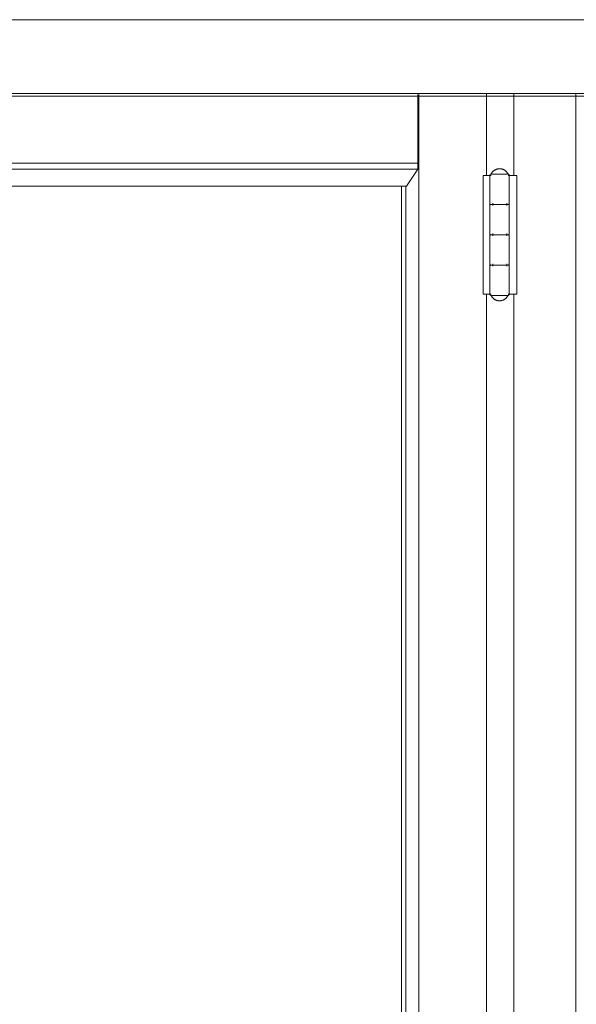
# Model space of a CAD drawing. Header units: inches. Extents: x 424 to 2043, y -237 to 445.
# Tile 651 of 656: x 852.6 to 853.059, y 218.685 to 219.497. Entities that reach past the tile are written whole.
import ezdxf

# ---------------------------------------------------------------- set-up
doc = ezdxf.new("R2010")
doc.units = ezdxf.units.IN
doc.header["$MEASUREMENT"] = 0
doc.layers.add('A-DOOR', color=31, linetype='Continuous', lineweight=9)
doc.layers.add('A-WALL', color=113, linetype='Continuous', lineweight=9)

# ---------------------------------------------------------------- blocks, each defined once
blk = doc.blocks.new('5-panel_Bi-fold_external_door_10806 - Type 1-225860-Section 1')
at = {"layer": 'A-DOOR'}
for p, q in [((-125.9696, 4.4), (-121.27077, 4.4)), ((-125.97339, 4.33902), (-121.27077, 4.33902)), ((-125.97351, 4.337), (-121.27068, 4.337)), ((-123.95784, 4.33815), (-123.95784, 4.28156)), ((-123.95717, 1.6), (-123.95717, 4.33815)), ((-123.90113, 4.27154), (-123.90113, 4.33857)), ((-123.87876, 4.33857), (-123.87876, 4.27154)), ((-123.82742, 4.33857), (-123.82742, 1.6)), ((-124.56857, 4.28156), (-123.95784, 4.28156)), ((-124.56857, 4.27659), (-123.9579, 4.27659)), ((-123.9579, 4.27659), (-123.96726, 4.26274)), ((-123.95784, 4.28156), (-123.9579, 4.27659)), ((-123.90408, 4.27154), (-123.9, 4.27154)), ((-123.90408, 4.17354), (-123.90408, 4.27154)), ((-123.9, 4.27154), (-123.89857, 4.27154)), ((-123.89844, 4.27154), (-123.89844, 4.24854)), ((-123.89843, 4.27154), (-123.89728, 4.27154)), ((-123.89843, 4.17354), (-123.89843, 4.27154)), ((-123.89074, 4.27254), (-123.89664, 4.27254)), ((-123.88423, 4.27254), (-123.89074, 4.27254)), ((-123.88325, 4.27154), (-123.8826, 4.27154)), ((-123.88245, 4.27154), (-123.88051, 4.27154)), ((-123.88245, 4.27154), (-123.88245, 4.17354)), ((-123.88244, 4.24854), (-123.88244, 4.27154)), ((-123.88051, 4.27154), (-123.87605, 4.27154)), ((-123.87605, 4.27154), (-123.87605, 4.17354)), ((-124.56857, 4.26274), (-123.96726, 4.26274)), ((-123.9713, 1.70176), (-123.9713, 4.26274)), ((-123.96783, 1.70176), (-123.96783, 4.26274)), ((-123.89844, 4.24654), (-123.89844, 4.22354)), ((-123.89601, 4.24654), (-123.89601, 4.24854)), ((-123.89013, 4.24754), (-123.89074, 4.24754)), ((-123.89074, 4.24754), (-123.89013, 4.24754)), ((-123.88437, 4.24854), (-123.88437, 4.24654)), ((-123.88244, 4.22354), (-123.88244, 4.24654)), ((-123.89844, 4.22154), (-123.89844, 4.19854)), ((-123.89601, 4.22154), (-123.89601, 4.22354)), ((-123.89013, 4.22254), (-123.89074, 4.22254)), ((-123.89074, 4.22254), (-123.89013, 4.22254)), ((-123.88437, 4.22354), (-123.88437, 4.22154)), ((-123.88244, 4.19854), (-123.88244, 4.22154)), ((-123.89844, 4.19654), (-123.89844, 4.17354)), ((-123.89601, 4.19654), (-123.89601, 4.19854)), ((-123.89013, 4.19754), (-123.89074, 4.19754)), ((-123.89074, 4.19754), (-123.89013, 4.19754)), ((-123.88437, 4.19854), (-123.88437, 4.19654)), ((-123.88244, 4.17354), (-123.88244, 4.19654)), ((-123.9, 4.17354), (-123.90408, 4.17354)), ((-123.90113, 2.849), (-123.90113, 4.17354)), ((-123.89857, 4.17354), (-123.9, 4.17354)), ((-123.89728, 4.17354), (-123.89843, 4.17354)), ((-123.89664, 4.17254), (-123.89074, 4.17254)), ((-123.89074, 4.17254), (-123.88423, 4.17254)), ((-123.8826, 4.17354), (-123.88325, 4.17354)), ((-123.88051, 4.17354), (-123.88245, 4.17354)), ((-123.87605, 4.17354), (-123.88051, 4.17354)), ((-123.87876, 4.17354), (-123.87876, 2.849))]:
    blk.add_line(p, q, dxfattribs=at)
at = {"layer": 'A-DOOR', "flags": 128}
for points in [[(-123.89744, 4.27254), (-123.8973, 4.27282), (-123.89716, 4.27309), (-123.897, 4.27335), (-123.89684, 4.27361), (-123.89666, 4.27387), (-123.89648, 4.27411), (-123.89628, 4.27435), (-123.89608, 4.27458), (-123.89586, 4.2748), (-123.89564, 4.27501), (-123.89541, 4.27522), (-123.89517, 4.27541), (-123.89492, 4.2756), (-123.89467, 4.27577), (-123.89441, 4.27593), (-123.89414, 4.27609), (-123.89387, 4.27623), (-123.89359, 4.27636), (-123.89331, 4.27648), (-123.89302, 4.27659), (-123.89273, 4.27669), (-123.89243, 4.27678), (-123.89213, 4.27685), (-123.89183, 4.27691), (-123.89153, 4.27696), (-123.89122, 4.277), (-123.89092, 4.27702), (-123.89061, 4.27704), (-123.89044, 4.27704)], [(-123.89044, 4.27704), (-123.89013, 4.27703), (-123.88982, 4.27701), (-123.88951, 4.27698), (-123.88921, 4.27694), (-123.88891, 4.27689), (-123.88861, 4.27682), (-123.88831, 4.27674), (-123.88802, 4.27665), (-123.88773, 4.27655), (-123.88744, 4.27643), (-123.88716, 4.27631), (-123.88688, 4.27617), (-123.88661, 4.27602), (-123.88635, 4.27586), (-123.88609, 4.2757), (-123.88584, 4.27552), (-123.8856, 4.27533), (-123.88536, 4.27513), (-123.88513, 4.27492), (-123.88492, 4.27471), (-123.88471, 4.27448), (-123.88451, 4.27425), (-123.88431, 4.27401), (-123.88413, 4.27376), (-123.88396, 4.2735), (-123.8838, 4.27324), (-123.88365, 4.27297), (-123.88351, 4.2727), (-123.88344, 4.27254)], [(-123.89844, 4.27154), (-123.89843, 4.27158), (-123.89843, 4.27162), (-123.89843, 4.27166), (-123.89842, 4.2717), (-123.89842, 4.27174), (-123.89841, 4.27178), (-123.8984, 4.27182), (-123.89838, 4.27185), (-123.89837, 4.27189), (-123.89836, 4.27193), (-123.89834, 4.27197), (-123.89832, 4.272), (-123.8983, 4.27204), (-123.89828, 4.27207), (-123.89826, 4.2721), (-123.89824, 4.27214), (-123.89821, 4.27217), (-123.89819, 4.2722), (-123.89816, 4.27223), (-123.89813, 4.27226), (-123.8981, 4.27228), (-123.89807, 4.27231), (-123.89804, 4.27233), (-123.89801, 4.27236), (-123.89798, 4.27238), (-123.89794, 4.2724), (-123.89791, 4.27242), (-123.89787, 4.27244), (-123.89783, 4.27246), (-123.8978, 4.27247), (-123.89776, 4.27248), (-123.89772, 4.2725), (-123.89768, 4.27251), (-123.89764, 4.27252), (-123.89761, 4.27252), (-123.89757, 4.27253), (-123.89753, 4.27253), (-123.89749, 4.27254), (-123.89745, 4.27254), (-123.89744, 4.27254)], [(-123.89074, 4.27254), (-123.89102, 4.27254), (-123.8913, 4.27254), (-123.89158, 4.27254), (-123.89185, 4.27254), (-123.89212, 4.27254), (-123.8924, 4.27254), (-123.89266, 4.27254), (-123.89293, 4.27254), (-123.89319, 4.27254), (-123.89344, 4.27254), (-123.89369, 4.27254), (-123.89394, 4.27254), (-123.89418, 4.27254), (-123.89441, 4.27254), (-123.89464, 4.27254), (-123.89486, 4.27254), (-123.89507, 4.27254), (-123.89528, 4.27254), (-123.89548, 4.27254), (-123.89567, 4.27254), (-123.89585, 4.27254), (-123.89602, 4.27254), (-123.89618, 4.27254), (-123.89634, 4.27254), (-123.89649, 4.27254), (-123.89662, 4.27254), (-123.89675, 4.27254), (-123.89686, 4.27254), (-123.89697, 4.27254), (-123.89706, 4.27254), (-123.89715, 4.27254), (-123.89722, 4.27254), (-123.89729, 4.27254), (-123.89734, 4.27254), (-123.89738, 4.27254), (-123.89741, 4.27254), (-123.89743, 4.27254), (-123.89744, 4.27254)], [(-123.89744, 4.27254), (-123.89743, 4.27254), (-123.89741, 4.27254), (-123.89739, 4.27254), (-123.89735, 4.27254), (-123.8973, 4.27254), (-123.89723, 4.27254), (-123.89716, 4.27254), (-123.89708, 4.27254), (-123.89699, 4.27254), (-123.89688, 4.27254), (-123.89677, 4.27254), (-123.89664, 4.27254), (-123.89651, 4.27254), (-123.89637, 4.27254), (-123.89621, 4.27254), (-123.89605, 4.27254), (-123.89588, 4.27254)], [(-123.88344, 4.27254), (-123.88344, 4.27254), (-123.88346, 4.27254), (-123.88349, 4.27254), (-123.88353, 4.27254), (-123.88358, 4.27254), (-123.88364, 4.27254), (-123.88371, 4.27254), (-123.88379, 4.27254), (-123.88388, 4.27254), (-123.88399, 4.27254), (-123.8841, 4.27254), (-123.88423, 4.27254), (-123.88436, 4.27254), (-123.8845, 4.27254), (-123.88466, 4.27254), (-123.88482, 4.27254), (-123.88499, 4.27254), (-123.88517, 4.27254), (-123.88536, 4.27254), (-123.88556, 4.27254), (-123.88576, 4.27254), (-123.88598, 4.27254), (-123.88619, 4.27254), (-123.88642, 4.27254), (-123.88665, 4.27254), (-123.88689, 4.27254), (-123.88714, 4.27254), (-123.88739, 4.27254), (-123.88764, 4.27254), (-123.8879, 4.27254), (-123.88816, 4.27254), (-123.88843, 4.27254), (-123.8887, 4.27254), (-123.88897, 4.27254), (-123.88925, 4.27254), (-123.88952, 4.27254), (-123.8898, 4.27254), (-123.89008, 4.27254), (-123.89036, 4.27254), (-123.89064, 4.27254), (-123.89074, 4.27254)], [(-123.88485, 4.27254), (-123.88469, 4.27254), (-123.88453, 4.27254), (-123.88439, 4.27254), (-123.88425, 4.27254), (-123.88412, 4.27254), (-123.88401, 4.27254), (-123.8839, 4.27254), (-123.88381, 4.27254), (-123.88372, 4.27254), (-123.88365, 4.27254), (-123.88359, 4.27254), (-123.88353, 4.27254), (-123.88349, 4.27254), (-123.88346, 4.27254), (-123.88344, 4.27254), (-123.88344, 4.27254)], [(-123.88344, 4.27254), (-123.8834, 4.27254), (-123.88336, 4.27254), (-123.88332, 4.27253), (-123.88328, 4.27253), (-123.88324, 4.27252), (-123.8832, 4.27251), (-123.88316, 4.2725), (-123.88312, 4.27249), (-123.88308, 4.27247), (-123.88305, 4.27246), (-123.88301, 4.27244), (-123.88297, 4.27243), (-123.88294, 4.27241), (-123.8829, 4.27239), (-123.88287, 4.27236), (-123.88284, 4.27234), (-123.88281, 4.27232), (-123.88278, 4.27229), (-123.88275, 4.27226), (-123.88272, 4.27224), (-123.88269, 4.27221), (-123.88266, 4.27218), (-123.88264, 4.27214), (-123.88262, 4.27211), (-123.88259, 4.27208), (-123.88257, 4.27205), (-123.88255, 4.27201), (-123.88254, 4.27197), (-123.88252, 4.27194), (-123.8825, 4.2719), (-123.88249, 4.27186), (-123.88248, 4.27183), (-123.88247, 4.27179), (-123.88246, 4.27175), (-123.88245, 4.27171), (-123.88244, 4.27167), (-123.88244, 4.27163), (-123.88244, 4.27159), (-123.88244, 4.27155), (-123.88244, 4.27154)], [(-123.89744, 4.24754), (-123.89748, 4.24754), (-123.89752, 4.24754), (-123.89756, 4.24755), (-123.89759, 4.24755), (-123.89763, 4.24756), (-123.89767, 4.24757), (-123.89771, 4.24758), (-123.89775, 4.24759), (-123.89779, 4.2476), (-123.89783, 4.24762), (-123.89786, 4.24763), (-123.8979, 4.24765), (-123.89793, 4.24767), (-123.89797, 4.24769), (-123.898, 4.24771), (-123.89803, 4.24774), (-123.89806, 4.24776), (-123.8981, 4.24779), (-123.89812, 4.24781), (-123.89815, 4.24784), (-123.89818, 4.24787), (-123.89821, 4.2479), (-123.89823, 4.24793), (-123.89825, 4.24797), (-123.89828, 4.248), (-123.8983, 4.24803), (-123.89832, 4.24807), (-123.89834, 4.2481), (-123.89835, 4.24814), (-123.89837, 4.24818), (-123.89838, 4.24821), (-123.89839, 4.24825), (-123.8984, 4.24829), (-123.89841, 4.24833), (-123.89842, 4.24837), (-123.89843, 4.24841), (-123.89843, 4.24845), (-123.89843, 4.24849), (-123.89844, 4.24853), (-123.89844, 4.24854)], [(-123.89844, 4.24654), (-123.89843, 4.24658), (-123.89843, 4.24662), (-123.89843, 4.24666), (-123.89842, 4.2467), (-123.89842, 4.24674), (-123.89841, 4.24678), (-123.8984, 4.24682), (-123.89838, 4.24685), (-123.89837, 4.24689), (-123.89836, 4.24693), (-123.89834, 4.24697), (-123.89832, 4.247), (-123.8983, 4.24704), (-123.89828, 4.24707), (-123.89826, 4.2471), (-123.89824, 4.24714), (-123.89821, 4.24717), (-123.89819, 4.2472), (-123.89816, 4.24723), (-123.89813, 4.24726), (-123.8981, 4.24728), (-123.89807, 4.24731), (-123.89804, 4.24733), (-123.89801, 4.24736), (-123.89798, 4.24738), (-123.89794, 4.2474), (-123.89791, 4.24742), (-123.89787, 4.24744), (-123.89783, 4.24746), (-123.8978, 4.24747), (-123.89776, 4.24748), (-123.89772, 4.2475), (-123.89768, 4.24751), (-123.89764, 4.24752), (-123.89761, 4.24752), (-123.89757, 4.24753), (-123.89753, 4.24753), (-123.89749, 4.24754), (-123.89745, 4.24754), (-123.89744, 4.24754)], [(-123.89744, 4.24754), (-123.89743, 4.24754), (-123.89741, 4.24754), (-123.89739, 4.24754), (-123.89735, 4.24754), (-123.8973, 4.24754), (-123.89723, 4.24754), (-123.89716, 4.24754), (-123.89708, 4.24754), (-123.89699, 4.24754), (-123.89688, 4.24754), (-123.89677, 4.24754), (-123.89664, 4.24754), (-123.89651, 4.24754), (-123.89637, 4.24754), (-123.89621, 4.24754), (-123.89605, 4.24754), (-123.89588, 4.24754), (-123.8957, 4.24754), (-123.89551, 4.24754), (-123.89531, 4.24754), (-123.89511, 4.24754), (-123.8949, 4.24754), (-123.89468, 4.24754), (-123.89445, 4.24754), (-123.89422, 4.24754), (-123.89398, 4.24754), (-123.89373, 4.24754), (-123.89349, 4.24754), (-123.89323, 4.24754), (-123.89297, 4.24754), (-123.89271, 4.24754), (-123.89244, 4.24754), (-123.89217, 4.24754), (-123.8919, 4.24754), (-123.89163, 4.24754), (-123.89135, 4.24754), (-123.89107, 4.24754), (-123.89079, 4.24754), (-123.89074, 4.24754)], [(-123.89074, 4.24754), (-123.89102, 4.24754), (-123.8913, 4.24754), (-123.89158, 4.24754), (-123.89185, 4.24754), (-123.89212, 4.24754), (-123.8924, 4.24754), (-123.89266, 4.24754), (-123.89293, 4.24754), (-123.89319, 4.24754), (-123.89344, 4.24754), (-123.89369, 4.24754), (-123.89394, 4.24754), (-123.89418, 4.24754), (-123.89441, 4.24754), (-123.89464, 4.24754), (-123.89486, 4.24754), (-123.89507, 4.24754), (-123.89528, 4.24754), (-123.89548, 4.24754), (-123.89567, 4.24754), (-123.89585, 4.24754), (-123.89602, 4.24754), (-123.89618, 4.24754), (-123.89634, 4.24754), (-123.89649, 4.24754), (-123.89662, 4.24754), (-123.89675, 4.24754), (-123.89686, 4.24754), (-123.89697, 4.24754), (-123.89706, 4.24754), (-123.89715, 4.24754), (-123.89722, 4.24754), (-123.89729, 4.24754), (-123.89734, 4.24754), (-123.89738, 4.24754), (-123.89741, 4.24754), (-123.89743, 4.24754), (-123.89744, 4.24754)], [(-123.89744, 4.24754), (-123.89743, 4.24754), (-123.89741, 4.24754), (-123.89739, 4.24754), (-123.89735, 4.24754), (-123.8973, 4.24754), (-123.89723, 4.24754), (-123.89716, 4.24754), (-123.89708, 4.24754), (-123.89699, 4.24754), (-123.89688, 4.24754), (-123.89677, 4.24754), (-123.89664, 4.24754), (-123.89651, 4.24754), (-123.89637, 4.24754), (-123.89621, 4.24754), (-123.89605, 4.24754), (-123.89588, 4.24754), (-123.8957, 4.24754), (-123.89551, 4.24754), (-123.89531, 4.24754), (-123.89511, 4.24754), (-123.8949, 4.24754), (-123.89468, 4.24754), (-123.89445, 4.24754), (-123.89422, 4.24754), (-123.89398, 4.24754), (-123.89373, 4.24754), (-123.89349, 4.24754), (-123.89323, 4.24754), (-123.89297, 4.24754), (-123.89271, 4.24754), (-123.89244, 4.24754), (-123.89217, 4.24754), (-123.8919, 4.24754), (-123.89163, 4.24754), (-123.89135, 4.24754), (-123.89107, 4.24754), (-123.89079, 4.24754), (-123.89051, 4.24754), (-123.89023, 4.24754), (-123.89013, 4.24754)], [(-123.89013, 4.24754), (-123.89041, 4.24754), (-123.89069, 4.24754), (-123.89097, 4.24754), (-123.89125, 4.24754), (-123.89153, 4.24754), (-123.8918, 4.24754), (-123.89207, 4.24754), (-123.89235, 4.24754), (-123.89261, 4.24754), (-123.89288, 4.24754), (-123.89314, 4.24754), (-123.89339, 4.24754), (-123.89364, 4.24754), (-123.89389, 4.24754), (-123.89413, 4.24754), (-123.89437, 4.24754), (-123.8946, 4.24754), (-123.89482, 4.24754), (-123.89503, 4.24754), (-123.89524, 4.24754), (-123.89544, 4.24754), (-123.89563, 4.24754), (-123.89581, 4.24754), (-123.89599, 4.24754), (-123.89615, 4.24754), (-123.89631, 4.24754), (-123.89646, 4.24754), (-123.8966, 4.24754), (-123.89672, 4.24754), (-123.89684, 4.24754), (-123.89695, 4.24754), (-123.89705, 4.24754), (-123.89713, 4.24754), (-123.89721, 4.24754), (-123.89728, 4.24754), (-123.89733, 4.24754), (-123.89737, 4.24754), (-123.8974, 4.24754), (-123.89743, 4.24754), (-123.89743, 4.24754)], [(-123.89074, 4.24754), (-123.89046, 4.24754), (-123.89018, 4.24754), (-123.8899, 4.24754), (-123.88962, 4.24754), (-123.88935, 4.24754), (-123.88907, 4.24754), (-123.8888, 4.24754), (-123.88853, 4.24754), (-123.88826, 4.24754), (-123.88799, 4.24754), (-123.88773, 4.24754), (-123.88748, 4.24754), (-123.88723, 4.24754), (-123.88698, 4.24754), (-123.88674, 4.24754), (-123.8865, 4.24754), (-123.88628, 4.24754), (-123.88605, 4.24754), (-123.88584, 4.24754), (-123.88563, 4.24754), (-123.88543, 4.24754), (-123.88524, 4.24754), (-123.88506, 4.24754), (-123.88488, 4.24754), (-123.88472, 4.24754), (-123.88456, 4.24754), (-123.88441, 4.24754), (-123.88427, 4.24754), (-123.88415, 4.24754), (-123.88403, 4.24754), (-123.88392, 4.24754), (-123.88382, 4.24754), (-123.88374, 4.24754), (-123.88366, 4.24754), (-123.8836, 4.24754), (-123.88354, 4.24754), (-123.8835, 4.24754), (-123.88347, 4.24754), (-123.88345, 4.24754), (-123.88344, 4.24754)], [(-123.88344, 4.24754), (-123.88344, 4.24754), (-123.88346, 4.24754), (-123.88349, 4.24754), (-123.88353, 4.24754), (-123.88358, 4.24754), (-123.88364, 4.24754), (-123.88371, 4.24754), (-123.88379, 4.24754), (-123.88388, 4.24754), (-123.88399, 4.24754), (-123.8841, 4.24754), (-123.88423, 4.24754), (-123.88436, 4.24754), (-123.8845, 4.24754), (-123.88466, 4.24754), (-123.88482, 4.24754), (-123.88499, 4.24754), (-123.88517, 4.24754), (-123.88536, 4.24754), (-123.88556, 4.24754), (-123.88576, 4.24754), (-123.88598, 4.24754), (-123.88619, 4.24754), (-123.88642, 4.24754), (-123.88665, 4.24754), (-123.88689, 4.24754), (-123.88714, 4.24754), (-123.88739, 4.24754), (-123.88764, 4.24754), (-123.8879, 4.24754), (-123.88816, 4.24754), (-123.88843, 4.24754), (-123.8887, 4.24754), (-123.88897, 4.24754), (-123.88925, 4.24754), (-123.88952, 4.24754), (-123.8898, 4.24754), (-123.89008, 4.24754), (-123.89036, 4.24754), (-123.89064, 4.24754), (-123.89074, 4.24754)], [(-123.88344, 4.24754), (-123.88344, 4.24754), (-123.88346, 4.24754), (-123.88349, 4.24754), (-123.88353, 4.24754), (-123.88358, 4.24754), (-123.88364, 4.24754), (-123.88371, 4.24754), (-123.88379, 4.24754), (-123.88388, 4.24754), (-123.88399, 4.24754), (-123.8841, 4.24754), (-123.88423, 4.24754), (-123.88436, 4.24754), (-123.8845, 4.24754), (-123.88466, 4.24754), (-123.88482, 4.24754), (-123.88499, 4.24754), (-123.88517, 4.24754), (-123.88536, 4.24754), (-123.88556, 4.24754), (-123.88576, 4.24754), (-123.88598, 4.24754), (-123.88619, 4.24754), (-123.88642, 4.24754), (-123.88665, 4.24754), (-123.88689, 4.24754), (-123.88714, 4.24754), (-123.88739, 4.24754), (-123.88764, 4.24754), (-123.8879, 4.24754), (-123.88816, 4.24754), (-123.88843, 4.24754), (-123.8887, 4.24754), (-123.88897, 4.24754), (-123.88925, 4.24754), (-123.88952, 4.24754), (-123.8898, 4.24754), (-123.89008, 4.24754), (-123.89013, 4.24754)], [(-123.89013, 4.24754), (-123.88985, 4.24754), (-123.88957, 4.24754), (-123.88929, 4.24754), (-123.88902, 4.24754), (-123.88875, 4.24754), (-123.88848, 4.24754), (-123.88821, 4.24754), (-123.88795, 4.24754), (-123.88769, 4.24754), (-123.88743, 4.24754), (-123.88718, 4.24754), (-123.88693, 4.24754), (-123.8867, 4.24754), (-123.88646, 4.24754), (-123.88623, 4.24754), (-123.88601, 4.24754), (-123.8858, 4.24754), (-123.88559, 4.24754), (-123.8854, 4.24754), (-123.88521, 4.24754), (-123.88502, 4.24754), (-123.88485, 4.24754), (-123.88469, 4.24754), (-123.88453, 4.24754), (-123.88439, 4.24754), (-123.88425, 4.24754), (-123.88412, 4.24754), (-123.88401, 4.24754), (-123.8839, 4.24754), (-123.88381, 4.24754), (-123.88372, 4.24754), (-123.88365, 4.24754), (-123.88359, 4.24754), (-123.88353, 4.24754), (-123.88349, 4.24754), (-123.88346, 4.24754), (-123.88344, 4.24754), (-123.88344, 4.24754)], [(-123.88244, 4.24854), (-123.88244, 4.2485), (-123.88244, 4.24846), (-123.88244, 4.24842), (-123.88245, 4.24838), (-123.88246, 4.24834), (-123.88246, 4.2483), (-123.88247, 4.24826), (-123.88249, 4.24822), (-123.8825, 4.24819), (-123.88251, 4.24815), (-123.88253, 4.24811), (-123.88255, 4.24808), (-123.88257, 4.24804), (-123.88259, 4.24801), (-123.88261, 4.24797), (-123.88263, 4.24794), (-123.88266, 4.24791), (-123.88268, 4.24788), (-123.88271, 4.24785), (-123.88274, 4.24782), (-123.88277, 4.24779), (-123.8828, 4.24777), (-123.88283, 4.24774), (-123.88286, 4.24772), (-123.8829, 4.2477), (-123.88293, 4.24768), (-123.88296, 4.24766), (-123.883, 4.24764), (-123.88304, 4.24762), (-123.88307, 4.24761), (-123.88311, 4.24759), (-123.88315, 4.24758), (-123.88319, 4.24757), (-123.88323, 4.24756), (-123.88327, 4.24755), (-123.88331, 4.24755), (-123.88334, 4.24754), (-123.88338, 4.24754), (-123.88342, 4.24754), (-123.88344, 4.24754)], [(-123.88344, 4.24754), (-123.8834, 4.24754), (-123.88336, 4.24754), (-123.88332, 4.24753), (-123.88328, 4.24753), (-123.88324, 4.24752), (-123.8832, 4.24751), (-123.88316, 4.2475), (-123.88312, 4.24749), (-123.88308, 4.24747), (-123.88305, 4.24746), (-123.88301, 4.24744), (-123.88297, 4.24743), (-123.88294, 4.24741), (-123.8829, 4.24739), (-123.88287, 4.24736), (-123.88284, 4.24734), (-123.88281, 4.24732), (-123.88278, 4.24729), (-123.88275, 4.24726), (-123.88272, 4.24724), (-123.88269, 4.24721), (-123.88266, 4.24718), (-123.88264, 4.24714), (-123.88262, 4.24711), (-123.88259, 4.24708), (-123.88257, 4.24705), (-123.88255, 4.24701), (-123.88254, 4.24697), (-123.88252, 4.24694), (-123.8825, 4.2469), (-123.88249, 4.24686), (-123.88248, 4.24683), (-123.88247, 4.24679), (-123.88246, 4.24675), (-123.88245, 4.24671), (-123.88244, 4.24667), (-123.88244, 4.24663), (-123.88244, 4.24659), (-123.88244, 4.24655), (-123.88244, 4.24654)], [(-123.89744, 4.22254), (-123.89748, 4.22254), (-123.89752, 4.22254), (-123.89756, 4.22255), (-123.89759, 4.22255), (-123.89763, 4.22256), (-123.89767, 4.22257), (-123.89771, 4.22258), (-123.89775, 4.22259), (-123.89779, 4.2226), (-123.89783, 4.22262), (-123.89786, 4.22263), (-123.8979, 4.22265), (-123.89793, 4.22267), (-123.89797, 4.22269), (-123.898, 4.22271), (-123.89803, 4.22274), (-123.89806, 4.22276), (-123.8981, 4.22279), (-123.89812, 4.22281), (-123.89815, 4.22284), (-123.89818, 4.22287), (-123.89821, 4.2229), (-123.89823, 4.22293), (-123.89825, 4.22297), (-123.89828, 4.223), (-123.8983, 4.22303), (-123.89832, 4.22307), (-123.89834, 4.2231), (-123.89835, 4.22314), (-123.89837, 4.22318), (-123.89838, 4.22321), (-123.89839, 4.22325), (-123.8984, 4.22329), (-123.89841, 4.22333), (-123.89842, 4.22337), (-123.89843, 4.22341), (-123.89843, 4.22345), (-123.89843, 4.22349), (-123.89844, 4.22353), (-123.89844, 4.22354)], [(-123.89844, 4.22154), (-123.89843, 4.22158), (-123.89843, 4.22162), (-123.89843, 4.22166), (-123.89842, 4.2217), (-123.89842, 4.22174), (-123.89841, 4.22178), (-123.8984, 4.22182), (-123.89838, 4.22185), (-123.89837, 4.22189), (-123.89836, 4.22193), (-123.89834, 4.22197), (-123.89832, 4.222), (-123.8983, 4.22204), (-123.89828, 4.22207), (-123.89826, 4.2221), (-123.89824, 4.22214), (-123.89821, 4.22217), (-123.89819, 4.2222), (-123.89816, 4.22223), (-123.89813, 4.22226), (-123.8981, 4.22228), (-123.89807, 4.22231), (-123.89804, 4.22233), (-123.89801, 4.22236), (-123.89798, 4.22238), (-123.89794, 4.2224), (-123.89791, 4.22242), (-123.89787, 4.22244), (-123.89783, 4.22246), (-123.8978, 4.22247), (-123.89776, 4.22248), (-123.89772, 4.2225), (-123.89768, 4.22251), (-123.89764, 4.22252), (-123.89761, 4.22252), (-123.89757, 4.22253), (-123.89753, 4.22253), (-123.89749, 4.22254), (-123.89745, 4.22254), (-123.89744, 4.22254)], [(-123.89744, 4.22254), (-123.89743, 4.22254), (-123.89741, 4.22254), (-123.89739, 4.22254), (-123.89735, 4.22254), (-123.8973, 4.22254), (-123.89723, 4.22254), (-123.89716, 4.22254), (-123.89708, 4.22254), (-123.89699, 4.22254), (-123.89688, 4.22254), (-123.89677, 4.22254), (-123.89664, 4.22254), (-123.89651, 4.22254), (-123.89637, 4.22254), (-123.89621, 4.22254), (-123.89605, 4.22254), (-123.89588, 4.22254), (-123.8957, 4.22254), (-123.89551, 4.22254), (-123.89531, 4.22254), (-123.89511, 4.22254), (-123.8949, 4.22254), (-123.89468, 4.22254), (-123.89445, 4.22254), (-123.89422, 4.22254), (-123.89398, 4.22254), (-123.89373, 4.22254), (-123.89349, 4.22254), (-123.89323, 4.22254), (-123.89297, 4.22254), (-123.89271, 4.22254), (-123.89244, 4.22254), (-123.89217, 4.22254), (-123.8919, 4.22254), (-123.89163, 4.22254), (-123.89135, 4.22254), (-123.89107, 4.22254), (-123.89079, 4.22254), (-123.89074, 4.22254)], [(-123.89074, 4.22254), (-123.89102, 4.22254), (-123.8913, 4.22254), (-123.89158, 4.22254), (-123.89185, 4.22254), (-123.89212, 4.22254), (-123.8924, 4.22254), (-123.89266, 4.22254), (-123.89293, 4.22254), (-123.89319, 4.22254), (-123.89344, 4.22254), (-123.89369, 4.22254), (-123.89394, 4.22254), (-123.89418, 4.22254), (-123.89441, 4.22254), (-123.89464, 4.22254), (-123.89486, 4.22254), (-123.89507, 4.22254), (-123.89528, 4.22254), (-123.89548, 4.22254), (-123.89567, 4.22254), (-123.89585, 4.22254), (-123.89602, 4.22254), (-123.89618, 4.22254), (-123.89634, 4.22254), (-123.89649, 4.22254), (-123.89662, 4.22254), (-123.89675, 4.22254), (-123.89686, 4.22254), (-123.89697, 4.22254), (-123.89706, 4.22254), (-123.89715, 4.22254), (-123.89722, 4.22254), (-123.89729, 4.22254), (-123.89734, 4.22254), (-123.89738, 4.22254), (-123.89741, 4.22254), (-123.89743, 4.22254), (-123.89744, 4.22254)], [(-123.89744, 4.22254), (-123.89743, 4.22254), (-123.89741, 4.22254), (-123.89739, 4.22254), (-123.89735, 4.22254), (-123.8973, 4.22254), (-123.89723, 4.22254), (-123.89716, 4.22254), (-123.89708, 4.22254), (-123.89699, 4.22254), (-123.89688, 4.22254), (-123.89677, 4.22254), (-123.89664, 4.22254), (-123.89651, 4.22254), (-123.89637, 4.22254), (-123.89621, 4.22254), (-123.89605, 4.22254), (-123.89588, 4.22254), (-123.8957, 4.22254), (-123.89551, 4.22254), (-123.89531, 4.22254), (-123.89511, 4.22254), (-123.8949, 4.22254), (-123.89468, 4.22254), (-123.89445, 4.22254), (-123.89422, 4.22254), (-123.89398, 4.22254), (-123.89373, 4.22254), (-123.89349, 4.22254), (-123.89323, 4.22254), (-123.89297, 4.22254), (-123.89271, 4.22254), (-123.89244, 4.22254), (-123.89217, 4.22254), (-123.8919, 4.22254), (-123.89163, 4.22254), (-123.89135, 4.22254), (-123.89107, 4.22254), (-123.89079, 4.22254), (-123.89051, 4.22254), (-123.89023, 4.22254), (-123.89013, 4.22254)], [(-123.89013, 4.22254), (-123.89041, 4.22254), (-123.89069, 4.22254), (-123.89097, 4.22254), (-123.89125, 4.22254), (-123.89153, 4.22254), (-123.8918, 4.22254), (-123.89207, 4.22254), (-123.89235, 4.22254), (-123.89261, 4.22254), (-123.89288, 4.22254), (-123.89314, 4.22254), (-123.89339, 4.22254), (-123.89364, 4.22254), (-123.89389, 4.22254), (-123.89413, 4.22254), (-123.89437, 4.22254), (-123.8946, 4.22254), (-123.89482, 4.22254), (-123.89503, 4.22254), (-123.89524, 4.22254), (-123.89544, 4.22254), (-123.89563, 4.22254), (-123.89581, 4.22254), (-123.89599, 4.22254), (-123.89615, 4.22254), (-123.89631, 4.22254), (-123.89646, 4.22254), (-123.8966, 4.22254), (-123.89672, 4.22254), (-123.89684, 4.22254), (-123.89695, 4.22254), (-123.89705, 4.22254), (-123.89713, 4.22254), (-123.89721, 4.22254), (-123.89728, 4.22254), (-123.89733, 4.22254), (-123.89737, 4.22254), (-123.8974, 4.22254), (-123.89743, 4.22254), (-123.89743, 4.22254)], [(-123.89074, 4.22254), (-123.89046, 4.22254), (-123.89018, 4.22254), (-123.8899, 4.22254), (-123.88962, 4.22254), (-123.88935, 4.22254), (-123.88907, 4.22254), (-123.8888, 4.22254), (-123.88853, 4.22254), (-123.88826, 4.22254), (-123.88799, 4.22254), (-123.88773, 4.22254), (-123.88748, 4.22254), (-123.88723, 4.22254), (-123.88698, 4.22254), (-123.88674, 4.22254), (-123.8865, 4.22254), (-123.88628, 4.22254), (-123.88605, 4.22254), (-123.88584, 4.22254), (-123.88563, 4.22254), (-123.88543, 4.22254), (-123.88524, 4.22254), (-123.88506, 4.22254), (-123.88488, 4.22254), (-123.88472, 4.22254), (-123.88456, 4.22254), (-123.88441, 4.22254), (-123.88427, 4.22254), (-123.88415, 4.22254), (-123.88403, 4.22254), (-123.88392, 4.22254), (-123.88382, 4.22254), (-123.88374, 4.22254), (-123.88366, 4.22254), (-123.8836, 4.22254), (-123.88354, 4.22254), (-123.8835, 4.22254), (-123.88347, 4.22254), (-123.88345, 4.22254), (-123.88344, 4.22254)], [(-123.88344, 4.22254), (-123.88344, 4.22254), (-123.88346, 4.22254), (-123.88349, 4.22254), (-123.88353, 4.22254), (-123.88358, 4.22254), (-123.88364, 4.22254), (-123.88371, 4.22254), (-123.88379, 4.22254), (-123.88388, 4.22254), (-123.88399, 4.22254), (-123.8841, 4.22254), (-123.88423, 4.22254), (-123.88436, 4.22254), (-123.8845, 4.22254), (-123.88466, 4.22254), (-123.88482, 4.22254), (-123.88499, 4.22254), (-123.88517, 4.22254), (-123.88536, 4.22254), (-123.88556, 4.22254), (-123.88576, 4.22254), (-123.88598, 4.22254), (-123.88619, 4.22254), (-123.88642, 4.22254), (-123.88665, 4.22254), (-123.88689, 4.22254), (-123.88714, 4.22254), (-123.88739, 4.22254), (-123.88764, 4.22254), (-123.8879, 4.22254), (-123.88816, 4.22254), (-123.88843, 4.22254), (-123.8887, 4.22254), (-123.88897, 4.22254), (-123.88925, 4.22254), (-123.88952, 4.22254), (-123.8898, 4.22254), (-123.89008, 4.22254), (-123.89036, 4.22254), (-123.89064, 4.22254), (-123.89074, 4.22254)], [(-123.88344, 4.22254), (-123.88344, 4.22254), (-123.88346, 4.22254), (-123.88349, 4.22254), (-123.88353, 4.22254), (-123.88358, 4.22254), (-123.88364, 4.22254), (-123.88371, 4.22254), (-123.88379, 4.22254), (-123.88388, 4.22254), (-123.88399, 4.22254), (-123.8841, 4.22254), (-123.88423, 4.22254), (-123.88436, 4.22254), (-123.8845, 4.22254), (-123.88466, 4.22254), (-123.88482, 4.22254), (-123.88499, 4.22254), (-123.88517, 4.22254), (-123.88536, 4.22254), (-123.88556, 4.22254), (-123.88576, 4.22254), (-123.88598, 4.22254), (-123.88619, 4.22254), (-123.88642, 4.22254), (-123.88665, 4.22254), (-123.88689, 4.22254), (-123.88714, 4.22254), (-123.88739, 4.22254), (-123.88764, 4.22254), (-123.8879, 4.22254), (-123.88816, 4.22254), (-123.88843, 4.22254), (-123.8887, 4.22254), (-123.88897, 4.22254), (-123.88925, 4.22254), (-123.88952, 4.22254), (-123.8898, 4.22254), (-123.89008, 4.22254), (-123.89013, 4.22254)], [(-123.89013, 4.22254), (-123.88985, 4.22254), (-123.88957, 4.22254), (-123.88929, 4.22254), (-123.88902, 4.22254), (-123.88875, 4.22254), (-123.88848, 4.22254), (-123.88821, 4.22254), (-123.88795, 4.22254), (-123.88769, 4.22254), (-123.88743, 4.22254), (-123.88718, 4.22254), (-123.88693, 4.22254), (-123.8867, 4.22254), (-123.88646, 4.22254), (-123.88623, 4.22254), (-123.88601, 4.22254), (-123.8858, 4.22254), (-123.88559, 4.22254), (-123.8854, 4.22254), (-123.88521, 4.22254), (-123.88502, 4.22254), (-123.88485, 4.22254), (-123.88469, 4.22254), (-123.88453, 4.22254), (-123.88439, 4.22254), (-123.88425, 4.22254), (-123.88412, 4.22254), (-123.88401, 4.22254), (-123.8839, 4.22254), (-123.88381, 4.22254), (-123.88372, 4.22254), (-123.88365, 4.22254), (-123.88359, 4.22254), (-123.88353, 4.22254), (-123.88349, 4.22254), (-123.88346, 4.22254), (-123.88344, 4.22254), (-123.88344, 4.22254)], [(-123.88244, 4.22354), (-123.88244, 4.2235), (-123.88244, 4.22346), (-123.88244, 4.22342), (-123.88245, 4.22338), (-123.88246, 4.22334), (-123.88246, 4.2233), (-123.88247, 4.22326), (-123.88249, 4.22322), (-123.8825, 4.22319), (-123.88251, 4.22315), (-123.88253, 4.22311), (-123.88255, 4.22308), (-123.88257, 4.22304), (-123.88259, 4.22301), (-123.88261, 4.22297), (-123.88263, 4.22294), (-123.88266, 4.22291), (-123.88268, 4.22288), (-123.88271, 4.22285), (-123.88274, 4.22282), (-123.88277, 4.22279), (-123.8828, 4.22277), (-123.88283, 4.22274), (-123.88286, 4.22272), (-123.8829, 4.2227), (-123.88293, 4.22268), (-123.88296, 4.22266), (-123.883, 4.22264), (-123.88304, 4.22262), (-123.88307, 4.22261), (-123.88311, 4.22259), (-123.88315, 4.22258), (-123.88319, 4.22257), (-123.88323, 4.22256), (-123.88327, 4.22255), (-123.88331, 4.22255), (-123.88334, 4.22254), (-123.88338, 4.22254), (-123.88342, 4.22254), (-123.88344, 4.22254)], [(-123.88344, 4.22254), (-123.8834, 4.22254), (-123.88336, 4.22254), (-123.88332, 4.22253), (-123.88328, 4.22253), (-123.88324, 4.22252), (-123.8832, 4.22251), (-123.88316, 4.2225), (-123.88312, 4.22249), (-123.88308, 4.22247), (-123.88305, 4.22246), (-123.88301, 4.22244), (-123.88297, 4.22243), (-123.88294, 4.22241), (-123.8829, 4.22239), (-123.88287, 4.22236), (-123.88284, 4.22234), (-123.88281, 4.22232), (-123.88278, 4.22229), (-123.88275, 4.22226), (-123.88272, 4.22224), (-123.88269, 4.22221), (-123.88266, 4.22218), (-123.88264, 4.22214), (-123.88262, 4.22211), (-123.88259, 4.22208), (-123.88257, 4.22205), (-123.88255, 4.22201), (-123.88254, 4.22197), (-123.88252, 4.22194), (-123.8825, 4.2219), (-123.88249, 4.22186), (-123.88248, 4.22183), (-123.88247, 4.22179), (-123.88246, 4.22175), (-123.88245, 4.22171), (-123.88244, 4.22167), (-123.88244, 4.22163), (-123.88244, 4.22159), (-123.88244, 4.22155), (-123.88244, 4.22154)], [(-123.89744, 4.19754), (-123.89748, 4.19754), (-123.89752, 4.19754), (-123.89756, 4.19755), (-123.89759, 4.19755), (-123.89763, 4.19756), (-123.89767, 4.19757), (-123.89771, 4.19758), (-123.89775, 4.19759), (-123.89779, 4.1976), (-123.89783, 4.19762), (-123.89786, 4.19763), (-123.8979, 4.19765), (-123.89793, 4.19767), (-123.89797, 4.19769), (-123.898, 4.19771), (-123.89803, 4.19774), (-123.89806, 4.19776), (-123.8981, 4.19779), (-123.89812, 4.19781), (-123.89815, 4.19784), (-123.89818, 4.19787), (-123.89821, 4.1979), (-123.89823, 4.19793), (-123.89825, 4.19797), (-123.89828, 4.198), (-123.8983, 4.19803), (-123.89832, 4.19807), (-123.89834, 4.1981), (-123.89835, 4.19814), (-123.89837, 4.19818), (-123.89838, 4.19821), (-123.89839, 4.19825), (-123.8984, 4.19829), (-123.89841, 4.19833), (-123.89842, 4.19837), (-123.89843, 4.19841), (-123.89843, 4.19845), (-123.89843, 4.19849), (-123.89844, 4.19853), (-123.89844, 4.19854)], [(-123.89844, 4.19654), (-123.89843, 4.19658), (-123.89843, 4.19662), (-123.89843, 4.19666), (-123.89842, 4.1967), (-123.89842, 4.19674), (-123.89841, 4.19678), (-123.8984, 4.19682), (-123.89838, 4.19685), (-123.89837, 4.19689), (-123.89836, 4.19693), (-123.89834, 4.19697), (-123.89832, 4.197), (-123.8983, 4.19704), (-123.89828, 4.19707), (-123.89826, 4.1971), (-123.89824, 4.19714), (-123.89821, 4.19717), (-123.89819, 4.1972), (-123.89816, 4.19723), (-123.89813, 4.19726), (-123.8981, 4.19728), (-123.89807, 4.19731), (-123.89804, 4.19733), (-123.89801, 4.19736), (-123.89798, 4.19738), (-123.89794, 4.1974), (-123.89791, 4.19742), (-123.89787, 4.19744), (-123.89783, 4.19746), (-123.8978, 4.19747), (-123.89776, 4.19748), (-123.89772, 4.1975), (-123.89768, 4.19751), (-123.89764, 4.19752), (-123.89761, 4.19752), (-123.89757, 4.19753), (-123.89753, 4.19753), (-123.89749, 4.19754), (-123.89745, 4.19754), (-123.89744, 4.19754)], [(-123.89744, 4.19754), (-123.89743, 4.19754), (-123.89741, 4.19754), (-123.89739, 4.19754), (-123.89735, 4.19754), (-123.8973, 4.19754), (-123.89723, 4.19754), (-123.89716, 4.19754), (-123.89708, 4.19754), (-123.89699, 4.19754), (-123.89688, 4.19754), (-123.89677, 4.19754), (-123.89664, 4.19754), (-123.89651, 4.19754), (-123.89637, 4.19754), (-123.89621, 4.19754), (-123.89605, 4.19754), (-123.89588, 4.19754), (-123.8957, 4.19754), (-123.89551, 4.19754), (-123.89531, 4.19754), (-123.89511, 4.19754), (-123.8949, 4.19754), (-123.89468, 4.19754), (-123.89445, 4.19754), (-123.89422, 4.19754), (-123.89398, 4.19754), (-123.89373, 4.19754), (-123.89349, 4.19754), (-123.89323, 4.19754), (-123.89297, 4.19754), (-123.89271, 4.19754), (-123.89244, 4.19754), (-123.89217, 4.19754), (-123.8919, 4.19754), (-123.89163, 4.19754), (-123.89135, 4.19754), (-123.89107, 4.19754), (-123.89079, 4.19754), (-123.89074, 4.19754)], [(-123.89074, 4.19754), (-123.89102, 4.19754), (-123.8913, 4.19754), (-123.89158, 4.19754), (-123.89185, 4.19754), (-123.89212, 4.19754), (-123.8924, 4.19754), (-123.89266, 4.19754), (-123.89293, 4.19754), (-123.89319, 4.19754), (-123.89344, 4.19754), (-123.89369, 4.19754), (-123.89394, 4.19754), (-123.89418, 4.19754), (-123.89441, 4.19754), (-123.89464, 4.19754), (-123.89486, 4.19754), (-123.89507, 4.19754), (-123.89528, 4.19754), (-123.89548, 4.19754), (-123.89567, 4.19754), (-123.89585, 4.19754), (-123.89602, 4.19754), (-123.89618, 4.19754), (-123.89634, 4.19754), (-123.89649, 4.19754), (-123.89662, 4.19754), (-123.89675, 4.19754), (-123.89686, 4.19754), (-123.89697, 4.19754), (-123.89706, 4.19754), (-123.89715, 4.19754), (-123.89722, 4.19754), (-123.89729, 4.19754), (-123.89734, 4.19754), (-123.89738, 4.19754), (-123.89741, 4.19754), (-123.89743, 4.19754), (-123.89744, 4.19754)], [(-123.89744, 4.19754), (-123.89743, 4.19754), (-123.89741, 4.19754), (-123.89739, 4.19754), (-123.89735, 4.19754), (-123.8973, 4.19754), (-123.89723, 4.19754), (-123.89716, 4.19754), (-123.89708, 4.19754), (-123.89699, 4.19754), (-123.89688, 4.19754), (-123.89677, 4.19754), (-123.89664, 4.19754), (-123.89651, 4.19754), (-123.89637, 4.19754), (-123.89621, 4.19754), (-123.89605, 4.19754), (-123.89588, 4.19754), (-123.8957, 4.19754), (-123.89551, 4.19754), (-123.89531, 4.19754), (-123.89511, 4.19754), (-123.8949, 4.19754), (-123.89468, 4.19754), (-123.89445, 4.19754), (-123.89422, 4.19754), (-123.89398, 4.19754), (-123.89373, 4.19754), (-123.89349, 4.19754), (-123.89323, 4.19754), (-123.89297, 4.19754), (-123.89271, 4.19754), (-123.89244, 4.19754), (-123.89217, 4.19754), (-123.8919, 4.19754), (-123.89163, 4.19754), (-123.89135, 4.19754), (-123.89107, 4.19754), (-123.89079, 4.19754), (-123.89051, 4.19754), (-123.89023, 4.19754), (-123.89013, 4.19754)], [(-123.89013, 4.19754), (-123.89041, 4.19754), (-123.89069, 4.19754), (-123.89097, 4.19754), (-123.89125, 4.19754), (-123.89153, 4.19754), (-123.8918, 4.19754), (-123.89207, 4.19754), (-123.89235, 4.19754), (-123.89261, 4.19754), (-123.89288, 4.19754), (-123.89314, 4.19754), (-123.89339, 4.19754), (-123.89364, 4.19754), (-123.89389, 4.19754), (-123.89413, 4.19754), (-123.89437, 4.19754), (-123.8946, 4.19754), (-123.89482, 4.19754), (-123.89503, 4.19754), (-123.89524, 4.19754), (-123.89544, 4.19754), (-123.89563, 4.19754), (-123.89581, 4.19754), (-123.89599, 4.19754), (-123.89615, 4.19754), (-123.89631, 4.19754), (-123.89646, 4.19754), (-123.8966, 4.19754), (-123.89672, 4.19754), (-123.89684, 4.19754), (-123.89695, 4.19754), (-123.89705, 4.19754), (-123.89713, 4.19754), (-123.89721, 4.19754), (-123.89728, 4.19754), (-123.89733, 4.19754), (-123.89737, 4.19754), (-123.8974, 4.19754), (-123.89743, 4.19754), (-123.89743, 4.19754)], [(-123.89074, 4.19754), (-123.89046, 4.19754), (-123.89018, 4.19754), (-123.8899, 4.19754), (-123.88962, 4.19754), (-123.88935, 4.19754), (-123.88907, 4.19754), (-123.8888, 4.19754), (-123.88853, 4.19754), (-123.88826, 4.19754), (-123.88799, 4.19754), (-123.88773, 4.19754), (-123.88748, 4.19754), (-123.88723, 4.19754), (-123.88698, 4.19754), (-123.88674, 4.19754), (-123.8865, 4.19754), (-123.88628, 4.19754), (-123.88605, 4.19754), (-123.88584, 4.19754), (-123.88563, 4.19754), (-123.88543, 4.19754), (-123.88524, 4.19754), (-123.88506, 4.19754), (-123.88488, 4.19754), (-123.88472, 4.19754), (-123.88456, 4.19754), (-123.88441, 4.19754), (-123.88427, 4.19754), (-123.88415, 4.19754), (-123.88403, 4.19754), (-123.88392, 4.19754), (-123.88382, 4.19754), (-123.88374, 4.19754), (-123.88366, 4.19754), (-123.8836, 4.19754), (-123.88354, 4.19754), (-123.8835, 4.19754), (-123.88347, 4.19754), (-123.88345, 4.19754), (-123.88344, 4.19754)], [(-123.88344, 4.19754), (-123.88344, 4.19754), (-123.88346, 4.19754), (-123.88349, 4.19754), (-123.88353, 4.19754), (-123.88358, 4.19754), (-123.88364, 4.19754), (-123.88371, 4.19754), (-123.88379, 4.19754), (-123.88388, 4.19754), (-123.88399, 4.19754), (-123.8841, 4.19754), (-123.88423, 4.19754), (-123.88436, 4.19754), (-123.8845, 4.19754), (-123.88466, 4.19754), (-123.88482, 4.19754), (-123.88499, 4.19754), (-123.88517, 4.19754), (-123.88536, 4.19754), (-123.88556, 4.19754), (-123.88576, 4.19754), (-123.88598, 4.19754), (-123.88619, 4.19754), (-123.88642, 4.19754), (-123.88665, 4.19754), (-123.88689, 4.19754), (-123.88714, 4.19754), (-123.88739, 4.19754), (-123.88764, 4.19754), (-123.8879, 4.19754), (-123.88816, 4.19754), (-123.88843, 4.19754), (-123.8887, 4.19754), (-123.88897, 4.19754), (-123.88925, 4.19754), (-123.88952, 4.19754), (-123.8898, 4.19754), (-123.89008, 4.19754), (-123.89036, 4.19754), (-123.89064, 4.19754), (-123.89074, 4.19754)], [(-123.88344, 4.19754), (-123.88344, 4.19754), (-123.88346, 4.19754), (-123.88349, 4.19754), (-123.88353, 4.19754), (-123.88358, 4.19754), (-123.88364, 4.19754), (-123.88371, 4.19754), (-123.88379, 4.19754), (-123.88388, 4.19754), (-123.88399, 4.19754), (-123.8841, 4.19754), (-123.88423, 4.19754), (-123.88436, 4.19754), (-123.8845, 4.19754), (-123.88466, 4.19754), (-123.88482, 4.19754), (-123.88499, 4.19754), (-123.88517, 4.19754), (-123.88536, 4.19754), (-123.88556, 4.19754), (-123.88576, 4.19754), (-123.88598, 4.19754), (-123.88619, 4.19754), (-123.88642, 4.19754), (-123.88665, 4.19754), (-123.88689, 4.19754), (-123.88714, 4.19754), (-123.88739, 4.19754), (-123.88764, 4.19754), (-123.8879, 4.19754), (-123.88816, 4.19754), (-123.88843, 4.19754), (-123.8887, 4.19754), (-123.88897, 4.19754), (-123.88925, 4.19754), (-123.88952, 4.19754), (-123.8898, 4.19754), (-123.89008, 4.19754), (-123.89013, 4.19754)], [(-123.89013, 4.19754), (-123.88985, 4.19754), (-123.88957, 4.19754), (-123.88929, 4.19754), (-123.88902, 4.19754), (-123.88875, 4.19754), (-123.88848, 4.19754), (-123.88821, 4.19754), (-123.88795, 4.19754), (-123.88769, 4.19754), (-123.88743, 4.19754), (-123.88718, 4.19754), (-123.88693, 4.19754), (-123.8867, 4.19754), (-123.88646, 4.19754), (-123.88623, 4.19754), (-123.88601, 4.19754), (-123.8858, 4.19754), (-123.88559, 4.19754), (-123.8854, 4.19754), (-123.88521, 4.19754), (-123.88502, 4.19754), (-123.88485, 4.19754), (-123.88469, 4.19754), (-123.88453, 4.19754), (-123.88439, 4.19754), (-123.88425, 4.19754), (-123.88412, 4.19754), (-123.88401, 4.19754), (-123.8839, 4.19754), (-123.88381, 4.19754), (-123.88372, 4.19754), (-123.88365, 4.19754), (-123.88359, 4.19754), (-123.88353, 4.19754), (-123.88349, 4.19754), (-123.88346, 4.19754), (-123.88344, 4.19754), (-123.88344, 4.19754)], [(-123.88244, 4.19854), (-123.88244, 4.1985), (-123.88244, 4.19846), (-123.88244, 4.19842), (-123.88245, 4.19838), (-123.88246, 4.19834), (-123.88246, 4.1983), (-123.88247, 4.19826), (-123.88249, 4.19822), (-123.8825, 4.19819), (-123.88251, 4.19815), (-123.88253, 4.19811), (-123.88255, 4.19808), (-123.88257, 4.19804), (-123.88259, 4.19801), (-123.88261, 4.19797), (-123.88263, 4.19794), (-123.88266, 4.19791), (-123.88268, 4.19788), (-123.88271, 4.19785), (-123.88274, 4.19782), (-123.88277, 4.19779), (-123.8828, 4.19777), (-123.88283, 4.19774), (-123.88286, 4.19772), (-123.8829, 4.1977), (-123.88293, 4.19768), (-123.88296, 4.19766), (-123.883, 4.19764), (-123.88304, 4.19762), (-123.88307, 4.19761), (-123.88311, 4.19759), (-123.88315, 4.19758), (-123.88319, 4.19757), (-123.88323, 4.19756), (-123.88327, 4.19755), (-123.88331, 4.19755), (-123.88334, 4.19754), (-123.88338, 4.19754), (-123.88342, 4.19754), (-123.88344, 4.19754)], [(-123.88344, 4.19754), (-123.8834, 4.19754), (-123.88336, 4.19754), (-123.88332, 4.19753), (-123.88328, 4.19753), (-123.88324, 4.19752), (-123.8832, 4.19751), (-123.88316, 4.1975), (-123.88312, 4.19749), (-123.88308, 4.19747), (-123.88305, 4.19746), (-123.88301, 4.19744), (-123.88297, 4.19743), (-123.88294, 4.19741), (-123.8829, 4.19739), (-123.88287, 4.19736), (-123.88284, 4.19734), (-123.88281, 4.19732), (-123.88278, 4.19729), (-123.88275, 4.19726), (-123.88272, 4.19724), (-123.88269, 4.19721), (-123.88266, 4.19718), (-123.88264, 4.19714), (-123.88262, 4.19711), (-123.88259, 4.19708), (-123.88257, 4.19705), (-123.88255, 4.19701), (-123.88254, 4.19697), (-123.88252, 4.19694), (-123.8825, 4.1969), (-123.88249, 4.19686), (-123.88248, 4.19683), (-123.88247, 4.19679), (-123.88246, 4.19675), (-123.88245, 4.19671), (-123.88244, 4.19667), (-123.88244, 4.19663), (-123.88244, 4.19659), (-123.88244, 4.19655), (-123.88244, 4.19654)], [(-123.89744, 4.17254), (-123.89748, 4.17254), (-123.89752, 4.17254), (-123.89756, 4.17255), (-123.89759, 4.17255), (-123.89763, 4.17256), (-123.89767, 4.17257), (-123.89771, 4.17258), (-123.89775, 4.17259), (-123.89779, 4.1726), (-123.89783, 4.17262), (-123.89786, 4.17263), (-123.8979, 4.17265), (-123.89793, 4.17267), (-123.89797, 4.17269), (-123.898, 4.17271), (-123.89803, 4.17274), (-123.89806, 4.17276), (-123.8981, 4.17279), (-123.89812, 4.17281), (-123.89815, 4.17284), (-123.89818, 4.17287), (-123.89821, 4.1729), (-123.89823, 4.17293), (-123.89825, 4.17297), (-123.89828, 4.173), (-123.8983, 4.17303), (-123.89832, 4.17307), (-123.89834, 4.1731), (-123.89835, 4.17314), (-123.89837, 4.17318), (-123.89838, 4.17321), (-123.89839, 4.17325), (-123.8984, 4.17329), (-123.89841, 4.17333), (-123.89842, 4.17337), (-123.89843, 4.17341), (-123.89843, 4.17345), (-123.89843, 4.17349), (-123.89844, 4.17353), (-123.89844, 4.17354)], [(-123.89744, 4.17254), (-123.89743, 4.17254), (-123.89741, 4.17254), (-123.89739, 4.17254), (-123.89735, 4.17254), (-123.8973, 4.17254), (-123.89723, 4.17254), (-123.89716, 4.17254), (-123.89708, 4.17254), (-123.89699, 4.17254), (-123.89688, 4.17254), (-123.89677, 4.17254), (-123.89664, 4.17254), (-123.89651, 4.17254), (-123.89637, 4.17254), (-123.89621, 4.17254), (-123.89605, 4.17254), (-123.89588, 4.17254), (-123.8957, 4.17254), (-123.89551, 4.17254), (-123.89531, 4.17254), (-123.89511, 4.17254), (-123.8949, 4.17254), (-123.89468, 4.17254), (-123.89445, 4.17254), (-123.89422, 4.17254), (-123.89398, 4.17254), (-123.89373, 4.17254), (-123.89349, 4.17254), (-123.89323, 4.17254), (-123.89297, 4.17254), (-123.89271, 4.17254), (-123.89244, 4.17254), (-123.89217, 4.17254), (-123.8919, 4.17254), (-123.89163, 4.17254), (-123.89135, 4.17254), (-123.89107, 4.17254), (-123.89079, 4.17254), (-123.89074, 4.17254)], [(-123.89044, 4.16804), (-123.89074, 4.16805), (-123.89105, 4.16806), (-123.89136, 4.16809), (-123.89166, 4.16814), (-123.89196, 4.16819), (-123.89226, 4.16826), (-123.89256, 4.16834), (-123.89286, 4.16843), (-123.89315, 4.16853), (-123.89343, 4.16865), (-123.89371, 4.16877), (-123.89399, 4.16891), (-123.89426, 4.16906), (-123.89452, 4.16921), (-123.89478, 4.16938), (-123.89503, 4.16956), (-123.89527, 4.16975), (-123.89551, 4.16995), (-123.89574, 4.17016), (-123.89596, 4.17037), (-123.89617, 4.1706), (-123.89637, 4.17083), (-123.89656, 4.17107), (-123.89674, 4.17132), (-123.89691, 4.17158), (-123.89707, 4.17184), (-123.89722, 4.17211), (-123.89736, 4.17238), (-123.89744, 4.17254)], [(-123.89581, 4.17254), (-123.89599, 4.17254), (-123.89615, 4.17254), (-123.89631, 4.17254), (-123.89646, 4.17254), (-123.8966, 4.17254), (-123.89672, 4.17254), (-123.89684, 4.17254), (-123.89695, 4.17254), (-123.89705, 4.17254), (-123.89713, 4.17254), (-123.89721, 4.17254), (-123.89728, 4.17254), (-123.89733, 4.17254), (-123.89737, 4.17254), (-123.8974, 4.17254), (-123.89743, 4.17254), (-123.89743, 4.17254)], [(-123.89074, 4.17254), (-123.89046, 4.17254), (-123.89018, 4.17254), (-123.8899, 4.17254), (-123.88962, 4.17254), (-123.88935, 4.17254), (-123.88907, 4.17254), (-123.8888, 4.17254), (-123.88853, 4.17254), (-123.88826, 4.17254), (-123.88799, 4.17254), (-123.88773, 4.17254), (-123.88748, 4.17254), (-123.88723, 4.17254), (-123.88698, 4.17254), (-123.88674, 4.17254), (-123.8865, 4.17254), (-123.88628, 4.17254), (-123.88605, 4.17254), (-123.88584, 4.17254), (-123.88563, 4.17254), (-123.88543, 4.17254), (-123.88524, 4.17254), (-123.88506, 4.17254), (-123.88488, 4.17254), (-123.88472, 4.17254), (-123.88456, 4.17254), (-123.88441, 4.17254), (-123.88427, 4.17254), (-123.88415, 4.17254), (-123.88403, 4.17254), (-123.88392, 4.17254), (-123.88382, 4.17254), (-123.88374, 4.17254), (-123.88366, 4.17254), (-123.8836, 4.17254), (-123.88354, 4.17254), (-123.8835, 4.17254), (-123.88347, 4.17254), (-123.88345, 4.17254), (-123.88344, 4.17254)], [(-123.88344, 4.17254), (-123.88357, 4.17226), (-123.88371, 4.17199), (-123.88387, 4.17172), (-123.88403, 4.17146), (-123.88421, 4.17121), (-123.8844, 4.17097), (-123.88459, 4.17073), (-123.8848, 4.1705), (-123.88501, 4.17028), (-123.88523, 4.17007), (-123.88546, 4.16986), (-123.8857, 4.16967), (-123.88595, 4.16948), (-123.8862, 4.16931), (-123.88646, 4.16914), (-123.88673, 4.16899), (-123.887, 4.16885), (-123.88728, 4.16872), (-123.88756, 4.1686), (-123.88785, 4.16849), (-123.88814, 4.16839), (-123.88844, 4.1683), (-123.88874, 4.16823), (-123.88904, 4.16817), (-123.88934, 4.16812), (-123.88965, 4.16808), (-123.88995, 4.16805), (-123.89026, 4.16804), (-123.89044, 4.16804)], [(-123.88344, 4.17254), (-123.88344, 4.17254), (-123.88346, 4.17254), (-123.88349, 4.17254), (-123.88353, 4.17254), (-123.88358, 4.17254), (-123.88364, 4.17254), (-123.88371, 4.17254), (-123.88379, 4.17254), (-123.88388, 4.17254), (-123.88399, 4.17254), (-123.8841, 4.17254), (-123.88423, 4.17254), (-123.88436, 4.17254), (-123.8845, 4.17254), (-123.88466, 4.17254), (-123.88482, 4.17254), (-123.88499, 4.17254)], [(-123.88244, 4.17354), (-123.88244, 4.1735), (-123.88244, 4.17346), (-123.88244, 4.17342), (-123.88245, 4.17338), (-123.88246, 4.17334), (-123.88246, 4.1733), (-123.88247, 4.17326), (-123.88249, 4.17322), (-123.8825, 4.17319), (-123.88251, 4.17315), (-123.88253, 4.17311), (-123.88255, 4.17308), (-123.88257, 4.17304), (-123.88259, 4.17301), (-123.88261, 4.17297), (-123.88263, 4.17294), (-123.88266, 4.17291), (-123.88268, 4.17288), (-123.88271, 4.17285), (-123.88274, 4.17282), (-123.88277, 4.17279), (-123.8828, 4.17277), (-123.88283, 4.17274), (-123.88286, 4.17272), (-123.8829, 4.1727), (-123.88293, 4.17268), (-123.88296, 4.17266), (-123.883, 4.17264), (-123.88304, 4.17262), (-123.88307, 4.17261), (-123.88311, 4.17259), (-123.88315, 4.17258), (-123.88319, 4.17257), (-123.88323, 4.17256), (-123.88327, 4.17255), (-123.88331, 4.17255), (-123.88334, 4.17254), (-123.88338, 4.17254), (-123.88342, 4.17254), (-123.88344, 4.17254)]]:
    blk.add_lwpolyline(points, dxfattribs=at)

msp = doc.modelspace()

# ---------------------------------------------------------------- linework, layer by layer
at = {"layer": 'A-WALL'}
msp.add_line((850.91695, 219.49721), (855.65974, 219.49721), dxfattribs=at)

# ---------------------------------------------------------------- block references
at = {"layer": 'A-DOOR'}
msp.add_blockref('5-panel_Bi-fold_external_door_10806 - Type 1-225860-Section 1', (976.88654, 215.09721), dxfattribs=at)

doc.saveas('drawing.dxf')
